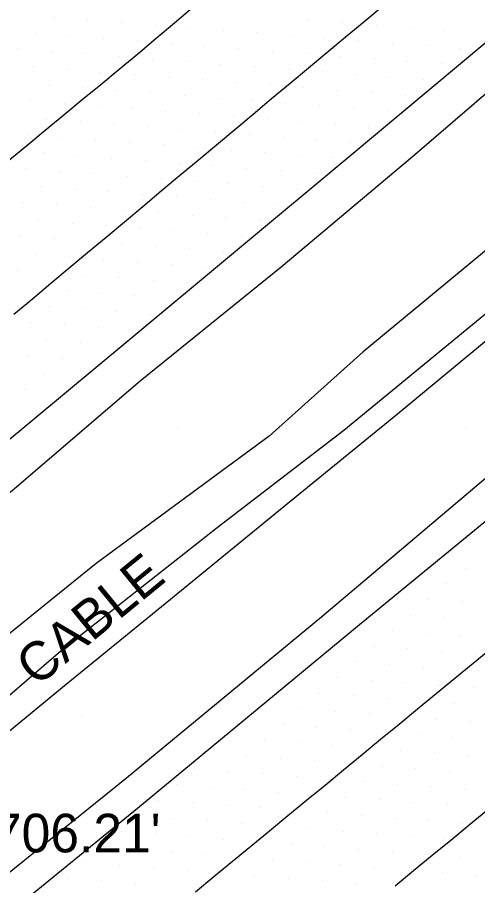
# Model space of a CAD drawing. Extents: x 1548934 to 1561348, y 809680 to 824075.
# Drawn here: x 1551513.3 to 1551561.3, y 810442.3 to 810532.7 of the extents above; entities that cross this region are included whole.
import ezdxf

# ---------------------------------------------------------------- set-up
doc = ezdxf.new("R2010")
doc.units = 0
for name, color, linetype in [('E_NCDOT_Vertical_Profile_Ground_Line', 7, 'Continuous'), ('Exist DTM QL2 LIDAR Elevation Point', 7, 'Continuous'), ('Exist DTM Scan Elevation Point', 7, 'Continuous'), ('Exist Guardrail Cable Guide Rail', 7, 'Continuous'), ('Exist Guardrail Text', 7, 'Continuous'), ('Exist Structure Minor Drop Inlet Top Elevation', 7, 'Continuous'), ('P_RDY_Terminator_Cell', 7, 'Continuous'), ('PH Exist DTM Breakline', 7, 'Continuous')]:
    doc.layers.add(name, color=color, linetype=linetype)

msp = doc.modelspace()

# ---------------------------------------------------------------- linework, layer by layer
at = {"layer": 'E_NCDOT_Vertical_Profile_Ground_Line'}
for points in [[(1551420.508, 810413.559), (1551431.924, 810422.797), (1551455.236, 810441.768), (1551478.523, 810460.78), (1551501.702, 810479.825), (1551524.839, 810499.022), (1551547.879, 810518.234), (1551570.873, 810537.502), (1551593.819, 810556.903), (1551616.71, 810576.292), (1551639.811, 810595.486)], [(1551444.488, 810384.265), (1551456.113, 810393.415), (1551479.337, 810412.419), (1551502.581, 810431.398), (1551525.841, 810450.36), (1551548.958, 810469.487), (1551572.158, 810488.519), (1551595.194, 810507.741), (1551618.411, 810526.751), (1551626.097, 810533.004), (1551648.898, 810552.5)]]:
    msp.add_lwpolyline(points, dxfattribs=at)
at = {"layer": 'Exist DTM QL2 LIDAR Elevation Point'}
for p, q in [((1551529.981, 810489.97), (1551529.981, 810489.97)), ((1551559.984, 810489.97), (1551559.984, 810489.97)), ((1551519.981, 810459.968), (1551519.981, 810459.968))]:
    msp.add_line(p, q, dxfattribs=at)
at = {"layer": 'Exist DTM Scan Elevation Point'}
for p, q in [((1551517.13, 810532.725), (1551517.13, 810532.725)), ((1551520.655, 810532.458), (1551520.655, 810532.458)), ((1551543.702, 810532.481), (1551543.702, 810532.481)), ((1551524.18, 810532.19), (1551524.18, 810532.19)), ((1551527.705, 810531.922), (1551527.705, 810531.922)), ((1551531.23, 810531.655), (1551531.23, 810531.655)), ((1551547.228, 810532.213), (1551547.228, 810532.213)), ((1551550.753, 810531.946), (1551550.753, 810531.946)), ((1551554.279, 810531.679), (1551554.279, 810531.679)), ((1551557.805, 810531.411), (1551557.805, 810531.411)), ((1551515.234, 810531.097), (1551515.234, 810531.097)), ((1551518.759, 810530.829), (1551518.759, 810530.829)), ((1551522.284, 810530.561), (1551522.284, 810530.561)), ((1551534.756, 810531.387), (1551534.756, 810531.387)), ((1551538.281, 810531.119), (1551538.281, 810531.119)), ((1551541.806, 810530.852), (1551541.806, 810530.852)), ((1551545.331, 810530.584), (1551545.331, 810530.584)), ((1551525.809, 810530.294), (1551525.809, 810530.294)), ((1551529.334, 810530.026), (1551529.334, 810530.026)), ((1551532.859, 810529.758), (1551532.859, 810529.758)), ((1551548.857, 810530.317), (1551548.857, 810530.317)), ((1551552.382, 810530.05), (1551552.382, 810530.05)), ((1551555.908, 810529.783), (1551555.908, 810529.783)), ((1551513.337, 810529.468), (1551513.337, 810529.468)), ((1551516.862, 810529.2), (1551516.862, 810529.2)), ((1551520.388, 810528.932), (1551520.388, 810528.932)), ((1551536.384, 810529.49), (1551536.384, 810529.49)), ((1551539.91, 810529.223), (1551539.91, 810529.223)), ((1551543.435, 810528.955), (1551543.435, 810528.955)), ((1551546.96, 810528.688), (1551546.96, 810528.688)), ((1551559.434, 810529.516), (1551559.434, 810529.516)), ((1551523.913, 810528.665), (1551523.913, 810528.665)), ((1551527.438, 810528.397), (1551527.438, 810528.397)), ((1551530.963, 810528.129), (1551530.963, 810528.129)), ((1551534.488, 810527.861), (1551534.488, 810527.861)), ((1551550.486, 810528.421), (1551550.486, 810528.421)), ((1551554.012, 810528.154), (1551554.012, 810528.154)), ((1551557.538, 810527.887), (1551557.538, 810527.887)), ((1551514.966, 810527.571), (1551514.966, 810527.571)), ((1551518.491, 810527.303), (1551518.491, 810527.303)), ((1551522.016, 810527.036), (1551522.016, 810527.036)), ((1551538.013, 810527.594), (1551538.013, 810527.594)), ((1551541.538, 810527.326), (1551541.538, 810527.326)), ((1551545.064, 810527.059), (1551545.064, 810527.059)), ((1551525.541, 810526.768), (1551525.541, 810526.768)), ((1551529.066, 810526.5), (1551529.066, 810526.5)), ((1551532.591, 810526.232), (1551532.591, 810526.232)), ((1551536.117, 810525.965), (1551536.117, 810525.965)), ((1551548.59, 810526.792), (1551548.59, 810526.792)), ((1551552.116, 810526.525), (1551552.116, 810526.525)), ((1551555.641, 810526.258), (1551555.641, 810526.258)), ((1551516.595, 810525.674), (1551516.595, 810525.674)), ((1551520.12, 810525.407), (1551520.12, 810525.407)), ((1551523.645, 810525.139), (1551523.645, 810525.139)), ((1551539.642, 810525.698), (1551539.642, 810525.698)), ((1551543.168, 810525.43), (1551543.168, 810525.43)), ((1551546.693, 810525.163), (1551546.693, 810525.163)), ((1551527.17, 810524.871), (1551527.17, 810524.871)), ((1551530.695, 810524.604), (1551530.695, 810524.604)), ((1551534.22, 810524.336), (1551534.22, 810524.336)), ((1551550.219, 810524.896), (1551550.219, 810524.896)), ((1551553.745, 810524.629), (1551553.745, 810524.629)), ((1551514.698, 810524.046), (1551514.698, 810524.046)), ((1551518.223, 810523.778), (1551518.223, 810523.778)), ((1551521.749, 810523.51), (1551521.749, 810523.51)), ((1551537.746, 810524.068), (1551537.746, 810524.068)), ((1551541.271, 810523.801), (1551541.271, 810523.801)), ((1551544.797, 810523.534), (1551544.797, 810523.534)), ((1551548.323, 810523.267), (1551548.323, 810523.267)), ((1551525.274, 810523.242), (1551525.274, 810523.242)), ((1551528.799, 810522.975), (1551528.799, 810522.975)), ((1551532.324, 810522.707), (1551532.324, 810522.707)), ((1551535.849, 810522.439), (1551535.849, 810522.439)), ((1551551.849, 810523), (1551551.849, 810523)), ((1551516.327, 810522.149), (1551516.327, 810522.149)), ((1551519.852, 810521.881), (1551519.852, 810521.881)), ((1551523.377, 810521.613), (1551523.377, 810521.613)), ((1551539.375, 810522.172), (1551539.375, 810522.172)), ((1551542.901, 810521.905), (1551542.901, 810521.905)), ((1551546.426, 810521.638), (1551546.426, 810521.638)), ((1551526.902, 810521.346), (1551526.902, 810521.346)), ((1551530.428, 810521.078), (1551530.428, 810521.078)), ((1551533.953, 810520.811), (1551533.953, 810520.811)), ((1551537.479, 810520.543), (1551537.479, 810520.543)), ((1551549.952, 810521.371), (1551549.952, 810521.371)), ((1551514.431, 810520.52), (1551514.431, 810520.52)), ((1551517.956, 810520.252), (1551517.956, 810520.252)), ((1551521.481, 810519.985), (1551521.481, 810519.985)), ((1551525.006, 810519.717), (1551525.006, 810519.717)), ((1551541.004, 810520.276), (1551541.004, 810520.276)), ((1551544.53, 810520.009), (1551544.53, 810520.009)), ((1551548.056, 810519.742), (1551548.056, 810519.742)), ((1551528.531, 810519.449), (1551528.531, 810519.449)), ((1551532.057, 810519.182), (1551532.057, 810519.182)), ((1551535.582, 810518.914), (1551535.582, 810518.914)), ((1551516.059, 810518.623), (1551516.059, 810518.623)), ((1551519.584, 810518.356), (1551519.584, 810518.356)), ((1551523.11, 810518.088), (1551523.11, 810518.088)), ((1551526.635, 810517.82), (1551526.635, 810517.82)), ((1551539.108, 810518.647), (1551539.108, 810518.647)), ((1551542.634, 810518.38), (1551542.634, 810518.38)), ((1551546.159, 810518.113), (1551546.159, 810518.113)), ((1551514.163, 810516.994), (1551514.163, 810516.994)), ((1551530.16, 810517.553), (1551530.16, 810517.553)), ((1551533.686, 810517.286), (1551533.686, 810517.286)), ((1551537.211, 810517.018), (1551537.211, 810517.018)), ((1551517.688, 810516.727), (1551517.688, 810516.727)), ((1551521.213, 810516.459), (1551521.213, 810516.459)), ((1551524.739, 810516.191), (1551524.739, 810516.191)), ((1551540.737, 810516.751), (1551540.737, 810516.751)), ((1551544.263, 810516.484), (1551544.263, 810516.484)), ((1551528.264, 810515.924), (1551528.264, 810515.924)), ((1551531.79, 810515.657), (1551531.79, 810515.657)), ((1551535.315, 810515.389), (1551535.315, 810515.389)), ((1551538.841, 810515.122), (1551538.841, 810515.122)), ((1551515.792, 810515.098), (1551515.792, 810515.098)), ((1551519.317, 810514.83), (1551519.317, 810514.83)), ((1551522.842, 810514.562), (1551522.842, 810514.562)), ((1551526.367, 810514.295), (1551526.367, 810514.295)), ((1551542.367, 810514.855), (1551542.367, 810514.855)), ((1551513.895, 810513.469), (1551513.895, 810513.469)), ((1551529.893, 810514.028), (1551529.893, 810514.028)), ((1551533.419, 810513.76), (1551533.419, 810513.76)), ((1551536.945, 810513.493), (1551536.945, 810513.493)), ((1551517.421, 810513.201), (1551517.421, 810513.201)), ((1551520.946, 810512.933), (1551520.946, 810512.933)), ((1551524.471, 810512.666), (1551524.471, 810512.666)), ((1551527.997, 810512.399), (1551527.997, 810512.399)), ((1551540.47, 810513.226), (1551540.47, 810513.226)), ((1551515.524, 810511.572), (1551515.524, 810511.572)), ((1551531.522, 810512.131), (1551531.522, 810512.131)), ((1551535.048, 810511.864), (1551535.048, 810511.864)), ((1551538.574, 810511.597), (1551538.574, 810511.597)), ((1551519.049, 810511.305), (1551519.049, 810511.305)), ((1551522.575, 810511.037), (1551522.575, 810511.037)), ((1551526.1, 810510.77), (1551526.1, 810510.77)), ((1551513.628, 810509.943), (1551513.628, 810509.943)), ((1551517.153, 810509.676), (1551517.153, 810509.676)), ((1551529.626, 810510.503), (1551529.626, 810510.503)), ((1551533.152, 810510.235), (1551533.152, 810510.235)), ((1551536.678, 810509.968), (1551536.678, 810509.968)), ((1551520.678, 810509.408), (1551520.678, 810509.408)), ((1551524.204, 810509.141), (1551524.204, 810509.141)), ((1551527.73, 810508.874), (1551527.73, 810508.874)), ((1551515.257, 810508.047), (1551515.257, 810508.047)), ((1551531.255, 810508.607), (1551531.255, 810508.607)), ((1551534.781, 810508.339), (1551534.781, 810508.339)), ((1551518.782, 810507.779), (1551518.782, 810507.779)), ((1551522.308, 810507.512), (1551522.308, 810507.512)), ((1551525.833, 810507.245), (1551525.833, 810507.245)), ((1551529.359, 810506.978), (1551529.359, 810506.978)), ((1551513.36, 810506.418), (1551513.36, 810506.418)), ((1551516.885, 810506.15), (1551516.885, 810506.15)), ((1551532.885, 810506.711), (1551532.885, 810506.711)), ((1551520.411, 810505.883), (1551520.411, 810505.883)), ((1551523.937, 810505.616), (1551523.937, 810505.616)), ((1551527.463, 810505.349), (1551527.463, 810505.349)), ((1551514.989, 810504.521), (1551514.989, 810504.521)), ((1551518.515, 810504.254), (1551518.515, 810504.254)), ((1551530.989, 810505.082), (1551530.989, 810505.082)), ((1551522.04, 810503.987), (1551522.04, 810503.987)), ((1551525.566, 810503.72), (1551525.566, 810503.72)), ((1551516.618, 810502.625), (1551516.618, 810502.625)), ((1551520.144, 810502.358), (1551520.144, 810502.358)), ((1551523.67, 810502.091), (1551523.67, 810502.091)), ((1551527.196, 810501.824), (1551527.196, 810501.824)), ((1551514.722, 810500.996), (1551514.722, 810500.996)), ((1551518.248, 810500.729), (1551518.248, 810500.729)), ((1551521.774, 810500.462), (1551521.774, 810500.462)), ((1551516.351, 810499.1), (1551516.351, 810499.1)), ((1551519.877, 810498.833), (1551519.877, 810498.833)), ((1551514.455, 810497.471), (1551514.455, 810497.471)), ((1551517.981, 810497.204), (1551517.981, 810497.204)), ((1551516.085, 810495.575), (1551516.085, 810495.575)), ((1551514.188, 810493.946), (1551514.188, 810493.946)), ((1551559.976, 810475.353), (1551559.976, 810475.353)), ((1551558.08, 810473.724), (1551558.08, 810473.724)), ((1551556.183, 810472.095), (1551556.183, 810472.095)), ((1551559.709, 810471.828), (1551559.709, 810471.828)), ((1551554.287, 810470.466), (1551554.287, 810470.466)), ((1551557.812, 810470.198), (1551557.812, 810470.198)), ((1551552.391, 810468.837), (1551552.391, 810468.837)), ((1551555.916, 810468.57), (1551555.916, 810468.57)), ((1551559.441, 810468.302), (1551559.441, 810468.302)), ((1551550.494, 810467.209), (1551550.494, 810467.209)), ((1551554.019, 810466.941), (1551554.019, 810466.941)), ((1551557.544, 810466.673), (1551557.544, 810466.673)), ((1551561.069, 810466.405), (1551561.069, 810466.405)), ((1551548.598, 810465.579), (1551548.598, 810465.579)), ((1551552.123, 810465.312), (1551552.123, 810465.312)), ((1551555.648, 810465.044), (1551555.648, 810465.044)), ((1551559.173, 810464.776), (1551559.173, 810464.776)), ((1551546.702, 810463.951), (1551546.702, 810463.951)), ((1551550.226, 810463.683), (1551550.226, 810463.683)), ((1551553.751, 810463.415), (1551553.751, 810463.415)), ((1551557.276, 810463.147), (1551557.276, 810463.147)), ((1551560.801, 810462.879), (1551560.801, 810462.879)), ((1551544.805, 810462.322), (1551544.805, 810462.322)), ((1551548.33, 810462.054), (1551548.33, 810462.054)), ((1551551.855, 810461.786), (1551551.855, 810461.786)), ((1551555.38, 810461.518), (1551555.38, 810461.518)), ((1551558.905, 810461.25), (1551558.905, 810461.25)), ((1551542.909, 810460.693), (1551542.909, 810460.693)), ((1551546.434, 810460.425), (1551546.434, 810460.425)), ((1551549.959, 810460.157), (1551549.959, 810460.157)), ((1551541.012, 810459.064), (1551541.012, 810459.064)), ((1551553.484, 810459.889), (1551553.484, 810459.889)), ((1551557.009, 810459.621), (1551557.009, 810459.621)), ((1551560.534, 810459.354), (1551560.534, 810459.354)), ((1551544.537, 810458.796), (1551544.537, 810458.796)), ((1551548.062, 810458.528), (1551548.062, 810458.528)), ((1551551.587, 810458.26), (1551551.587, 810458.26)), ((1551539.116, 810457.435), (1551539.116, 810457.435)), ((1551555.112, 810457.992), (1551555.112, 810457.992)), ((1551558.637, 810457.725), (1551558.637, 810457.725)), ((1551542.641, 810457.167), (1551542.641, 810457.167)), ((1551546.166, 810456.899), (1551546.166, 810456.899)), ((1551549.691, 810456.631), (1551549.691, 810456.631)), ((1551553.216, 810456.363), (1551553.216, 810456.363)), ((1551537.219, 810455.806), (1551537.219, 810455.806)), ((1551540.745, 810455.538), (1551540.745, 810455.538)), ((1551556.741, 810456.096), (1551556.741, 810456.096)), ((1551560.266, 810455.828), (1551560.266, 810455.828)), ((1551544.269, 810455.27), (1551544.269, 810455.27)), ((1551547.794, 810455.002), (1551547.794, 810455.002)), ((1551551.319, 810454.735), (1551551.319, 810454.735)), ((1551531.798, 810454.445), (1551531.798, 810454.445)), ((1551535.323, 810454.177), (1551535.323, 810454.177)), ((1551538.848, 810453.909), (1551538.848, 810453.909)), ((1551542.373, 810453.641), (1551542.373, 810453.641)), ((1551554.844, 810454.467), (1551554.844, 810454.467)), ((1551558.37, 810454.199), (1551558.37, 810454.199)), ((1551529.902, 810452.816), (1551529.902, 810452.816)), ((1551545.898, 810453.373), (1551545.898, 810453.373)), ((1551549.423, 810453.106), (1551549.423, 810453.106)), ((1551552.948, 810452.838), (1551552.948, 810452.838)), ((1551533.427, 810452.548), (1551533.427, 810452.548)), ((1551536.952, 810452.28), (1551536.952, 810452.28)), ((1551540.477, 810452.012), (1551540.477, 810452.012)), ((1551556.473, 810452.57), (1551556.473, 810452.57)), ((1551559.998, 810452.302), (1551559.998, 810452.302)), ((1551528.005, 810451.187), (1551528.005, 810451.187)), ((1551531.531, 810450.919), (1551531.531, 810450.919)), ((1551544.002, 810451.744), (1551544.002, 810451.744)), ((1551547.527, 810451.477), (1551547.527, 810451.477)), ((1551551.052, 810451.209), (1551551.052, 810451.209)), ((1551554.577, 810450.941), (1551554.577, 810450.941)), ((1551535.055, 810450.651), (1551535.055, 810450.651)), ((1551538.58, 810450.383), (1551538.58, 810450.383)), ((1551542.105, 810450.115), (1551542.105, 810450.115)), ((1551558.102, 810450.673), (1551558.102, 810450.673)), ((1551526.109, 810449.558), (1551526.109, 810449.558)), ((1551529.634, 810449.29), (1551529.634, 810449.29)), ((1551545.63, 810449.848), (1551545.63, 810449.848)), ((1551549.155, 810449.58), (1551549.155, 810449.58)), ((1551552.68, 810449.312), (1551552.68, 810449.312)), ((1551533.159, 810449.022), (1551533.159, 810449.022)), ((1551536.684, 810448.754), (1551536.684, 810448.754)), ((1551540.209, 810448.487), (1551540.209, 810448.487)), ((1551543.734, 810448.219), (1551543.734, 810448.219)), ((1551556.205, 810449.045), (1551556.205, 810449.045)), ((1551559.731, 810448.777), (1551559.731, 810448.777)), ((1551524.213, 810447.929), (1551524.213, 810447.929)), ((1551527.738, 810447.661), (1551527.738, 810447.661)), ((1551531.263, 810447.393), (1551531.263, 810447.393)), ((1551547.259, 810447.951), (1551547.259, 810447.951)), ((1551550.784, 810447.683), (1551550.784, 810447.683)), ((1551554.309, 810447.416), (1551554.309, 810447.416)), ((1551534.788, 810447.126), (1551534.788, 810447.126)), ((1551538.312, 810446.858), (1551538.312, 810446.858)), ((1551541.837, 810446.59), (1551541.837, 810446.59)), ((1551557.834, 810447.148), (1551557.834, 810447.148)), ((1551522.316, 810446.3), (1551522.316, 810446.3)), ((1551525.841, 810446.032), (1551525.841, 810446.032)), ((1551529.366, 810445.764), (1551529.366, 810445.764)), ((1551532.891, 810445.496), (1551532.891, 810445.496)), ((1551545.362, 810446.322), (1551545.362, 810446.322)), ((1551548.888, 810446.054), (1551548.888, 810446.054)), ((1551552.413, 810445.787), (1551552.413, 810445.787)), ((1551555.938, 810445.519), (1551555.938, 810445.519)), ((1551520.42, 810444.671), (1551520.42, 810444.671)), ((1551536.416, 810445.229), (1551536.416, 810445.229)), ((1551539.941, 810444.961), (1551539.941, 810444.961)), ((1551543.466, 810444.693), (1551543.466, 810444.693)), ((1551559.463, 810445.251), (1551559.463, 810445.251)), ((1551523.945, 810444.403), (1551523.945, 810444.403)), ((1551527.47, 810444.136), (1551527.47, 810444.136)), ((1551530.995, 810443.868), (1551530.995, 810443.868)), ((1551546.991, 810444.425), (1551546.991, 810444.425)), ((1551550.516, 810444.158), (1551550.516, 810444.158)), ((1551554.041, 810443.89), (1551554.041, 810443.89)), ((1551518.524, 810443.042), (1551518.524, 810443.042)), ((1551522.048, 810442.774), (1551522.048, 810442.774)), ((1551534.52, 810443.6), (1551534.52, 810443.6)), ((1551538.045, 810443.332), (1551538.045, 810443.332)), ((1551541.57, 810443.064), (1551541.57, 810443.064)), ((1551545.095, 810442.796), (1551545.095, 810442.796)), ((1551557.567, 810443.622), (1551557.567, 810443.622)), ((1551561.092, 810443.355), (1551561.092, 810443.355)), ((1551525.573, 810442.507), (1551525.573, 810442.507)), ((1551548.62, 810442.529), (1551548.62, 810442.529))]:
    msp.add_line(p, q, dxfattribs=at)
at = {"layer": 'Exist Guardrail Cable Guide Rail'}
msp.add_lwpolyline([(1551645.067, 810568.012), (1551633.432, 810558.34), (1551621.822, 810548.837), (1551610.482, 810539.585), (1551598.849, 810530.042), (1551587.485, 810520.244), (1551575.884, 810510.524), (1551564.405, 810500.869), (1551552.918, 810491.413), (1551541.303, 810481.922), (1551529.638, 810472.396), (1551518.006, 810462.924), (1551506.503, 810453.466), (1551494.828, 810444.049), (1551483.162, 810434.602), (1551471.543, 810425.115), (1551459.946, 810415.577), (1551448.331, 810406.085), (1551436.847, 810396.877), (1551435.436, 810395.766)], dxfattribs=at)
at = {"layer": 'P_RDY_Terminator_Cell'}
for points in [[(1551531.581, 810533.755), (1551529.671, 810532.142), (1551527.761, 810530.529), (1551525.851, 810528.916), (1551523.927, 810527.319), (1551522, 810525.727), (1551520.073, 810524.134), (1551518.146, 810522.541), (1551516.219, 810520.949), (1551514.291, 810519.356), (1551512.364, 810517.764)], [(1551551.322, 810533.856), (1551549.404, 810532.253), (1551547.486, 810530.65), (1551545.568, 810529.047), (1551543.65, 810527.443), (1551541.731, 810525.84), (1551539.813, 810524.237), (1551537.895, 810522.634), (1551535.977, 810521.03), (1551534.059, 810519.427), (1551532.14, 810517.824), (1551530.222, 810516.22), (1551528.304, 810514.617), (1551526.386, 810513.014), (1551524.468, 810511.411), (1551522.549, 810509.807), (1551520.631, 810508.204), (1551518.713, 810506.601), (1551516.795, 810504.997), (1551514.877, 810503.394), (1551512.958, 810501.791)], [(1551531.861, 810441.634), (1551533.792, 810443.223), (1551535.722, 810444.812), (1551537.652, 810446.4), (1551539.583, 810447.989), (1551541.513, 810449.577), (1551543.443, 810451.166), (1551545.374, 810452.755), (1551547.304, 810454.343), (1551549.234, 810455.932), (1551551.165, 810457.521), (1551553.095, 810459.109), (1551555.026, 810460.698), (1551556.956, 810462.286), (1551558.886, 810463.875), (1551560.817, 810465.464), (1551562.747, 810467.052)], [(1551552.673, 810442.266), (1551554.607, 810443.85), (1551556.541, 810445.433), (1551558.476, 810447.017), (1551560.402, 810448.61), (1551562.327, 810450.206)]]:
    msp.add_lwpolyline(points, dxfattribs=at)
at = {"layer": 'PH Exist DTM Breakline'}
for points in [[(1551417.883, 810407.398), (1551432.392, 810419.235), (1551448.388, 810432.126), (1551463.908, 810444.556), (1551480.556, 810458.727), (1551495.998, 810470.721), (1551512.779, 810483.455), (1551526.124, 810494.877), (1551540.797, 810506.743), (1551554.488, 810518.26), (1551567.602, 810529.513), (1551583.151, 810542.273), (1551597.076, 810551.659), (1551607.705, 810560.571), (1551621.142, 810571.735), (1551639.856, 810587.953), (1551647.753, 810594.047)], [(1551651.205, 810580.522), (1551634.978, 810567.87), (1551617.697, 810553.269), (1551602.678, 810542.212), (1551586.74, 810528.584), (1551569.406, 810514.46), (1551549.364, 810497.885), (1551539.556, 810489.121), (1551521.511, 810475.85), (1551510.594, 810467.01), (1551505.295, 810462.443)], [(1551508.512, 810458.318), (1551510.226, 810460.21), (1551518.079, 810466.939), (1551534.133, 810479.588), (1551547.348, 810489.741), (1551562.128, 810501.878), (1551582.032, 810517.617), (1551599.809, 810532.54), (1551619.269, 810544.946), (1551633.433, 810554.563), (1551653.907, 810568.703)], [(1551658.016, 810565.912), (1551634.484, 810546.871), (1551612.397, 810528.841), (1551592.062, 810511.696), (1551567.719, 810489.454), (1551545.048, 810470.284), (1551524.68, 810453.477), (1551509.741, 810441.458), (1551485.853, 810422.028), (1551464.135, 810403.78), (1551440.534, 810384.685), (1551434.664, 810379.828)]]:
    msp.add_lwpolyline(points, dxfattribs=at)

# ---------------------------------------------------------------- texts
at = {"layer": 'Exist Guardrail Text'}
msp.add_text('CABLE', height=4.02, rotation=39.2997, dxfattribs=at).set_placement((1551515.306, 810462.897))
at = {"layer": 'Exist Structure Minor Drop Inlet Top Elevation'}
msp.add_text("TOP=706.21'", height=4.02, rotation=360, dxfattribs=at).set_placement((1551496.573, 810445.738))

doc.saveas('drawing.dxf')
